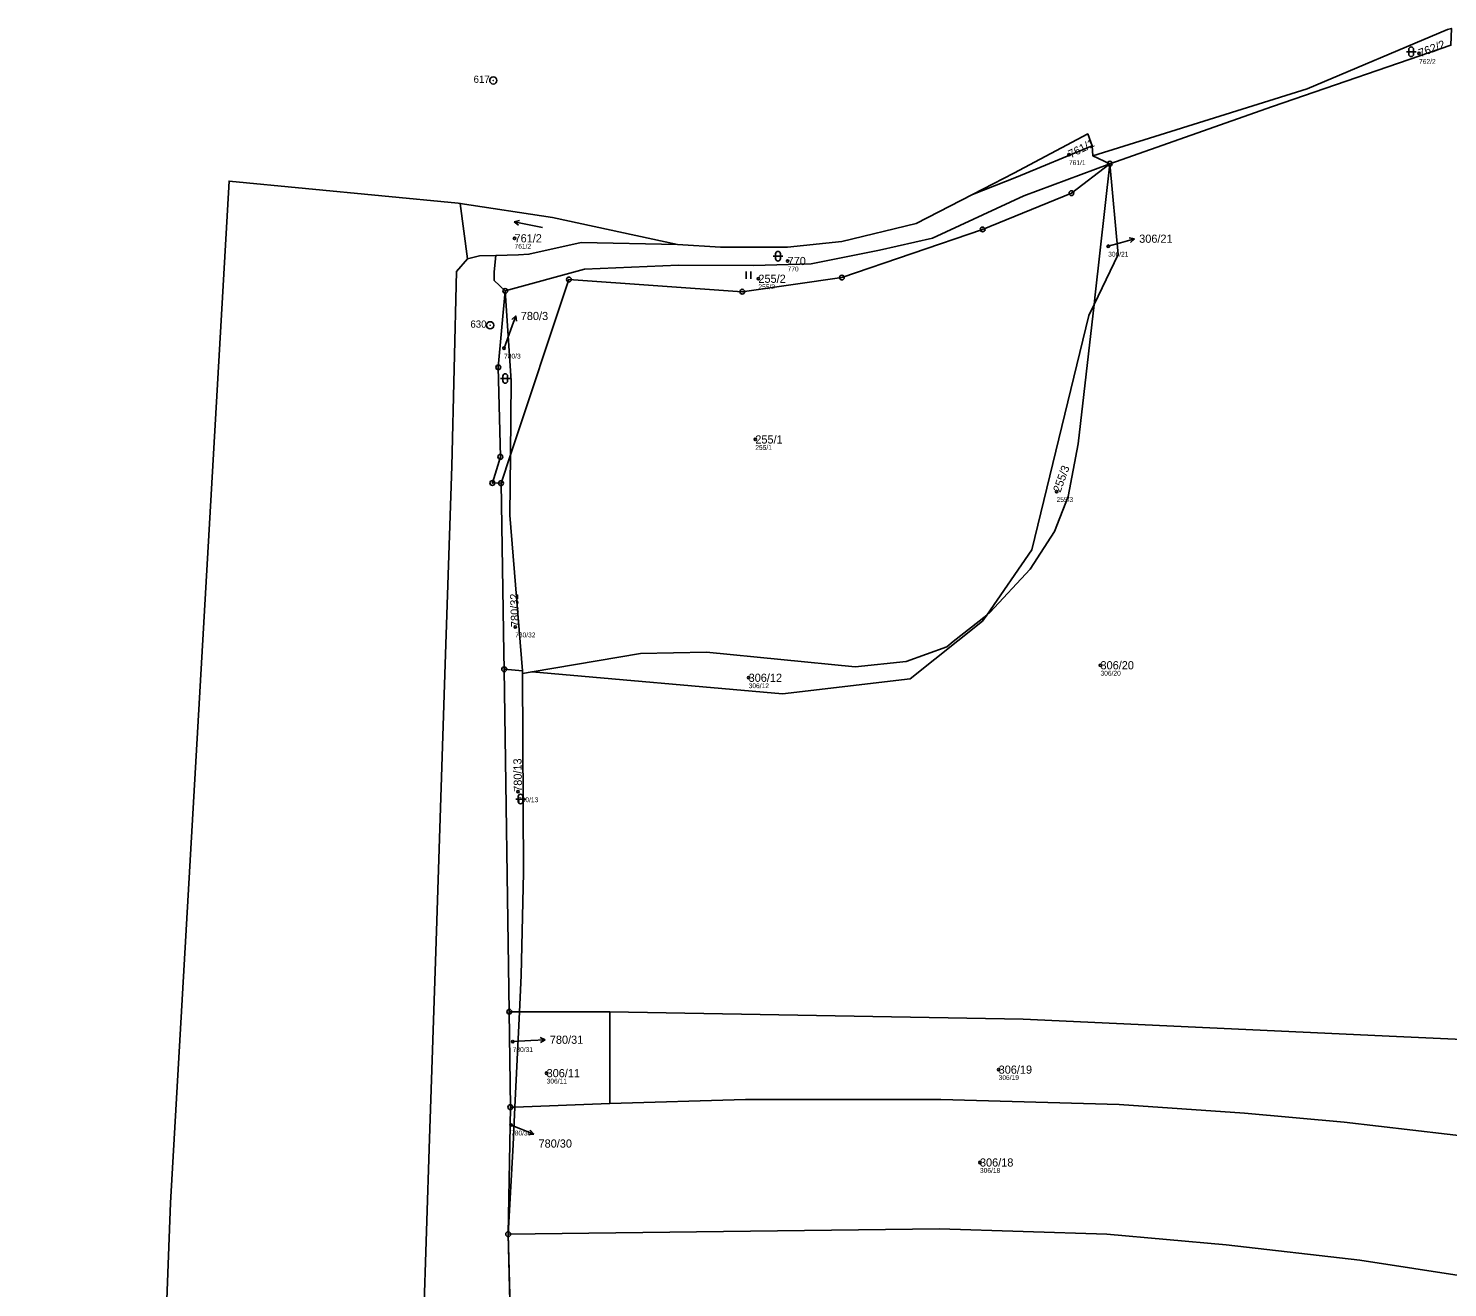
# Model space of a CAD drawing. Extents: x -732749 to -730903, y -1025757 to -1023435.
# Drawn here: x -732690.7 to -732395.3, y -1023970 to -1023707.8 of the extents above; entities that cross this region are included whole.
import ezdxf

# ---------------------------------------------------------------- set-up
doc = ezdxf.new("R2010")
doc.units = 0
for name, color, linetype in [('Definiční body', 7, 'Continuous'), ('Hranice parcel', 7, 'Continuous'), ('Parcelní čísla', 7, 'Continuous'), ('Polygon ku', 7, 'Continuous'), ('Polygon parcely', 7, 'Continuous'), ('Pop  PČ popisy', 7, 'Continuous'), ('Značky bodu BP', 7, 'Continuous'), ('Značky kultur', 7, 'Continuous')]:
    doc.layers.add(name, color=color, linetype=linetype)

msp = doc.modelspace()

# ---------------------------------------------------------------- linework, layer by layer
at = {"layer": 'Definiční body'}
for centre in [(-732401.22, -1023713.06), (-732474.09, -1023734.14), (-732589.5, -1023751.55), (-732465.93, -1023753.19), (-732532.66, -1023756.28), (-732538.74, -1023759.97), (-732591.67, -1023774.42), (-732539.38, -1023793.43), (-732476.68, -1023804.29), (-732589.36, -1023832.47), (-732467.53, -1023840.44), (-732540.77, -1023843.05), (-732588.78, -1023866.79), (-732589.88, -1023918.8), (-732582.82, -1023925.37), (-732488.73, -1023924.64), (-732590.22, -1023936.18), (-732492.62, -1023943.97)]:
    msp.add_circle(centre, 0.25, dxfattribs=at)
at = {"layer": 'Hranice parcel'}
for p, q in [((-732395.3, -1023708.1), (-732394.5, -1023707.84)), ((-732424.5, -1023720.4), (-732395.3, -1023708.1)), ((-732456.21, -1023730.35), (-732424.5, -1023720.4)), ((-732485.6, -1023738), (-732470.2, -1023729.8)), ((-732470.2, -1023729.8), (-732469.3, -1023732.3)), ((-732469.1, -1023734.4), (-732456.21, -1023730.35)), ((-732469.3, -1023732.3), (-732469.1, -1023734.4)), ((-732465.6, -1023736.01), (-732469.1, -1023734.4)), ((-732468.64, -1023763.34), (-732465.6, -1023736.01)), ((-732648.93, -1023739.64), (-732601.2, -1023744.26)), ((-732494.15, -1023742.42), (-732485.6, -1023738)), ((-732601.2, -1023744.26), (-732600.8, -1023744.3)), ((-732600.8, -1023744.3), (-732581.6, -1023747.2)), ((-732599.31, -1023755.8), (-732600.8, -1023744.3)), ((-732581.6, -1023747.2), (-732555.56, -1023752.87)), ((-732555.56, -1023752.87), (-732546.6, -1023753.4)), ((-732546.6, -1023753.4), (-732532.7, -1023753.4)), ((-732468.86, -1023765.32), (-732468.64, -1023763.34)), ((-732472.16, -1023794.34), (-732468.86, -1023765.32)), ((-732592.31, -1023802.54), (-732590.34, -1023796.62)), ((-732587.87, -1023841.62), (-732591.66, -1023841.28)), ((-732590.59, -1023912.58), (-732591.66, -1023841.28)), ((-732587.87, -1023841.62), (-732587.83, -1023842.13)), ((-732587.83, -1023842.13), (-732585.83, -1023841.8)), ((-732588.49, -1023912.58), (-732588.13, -1023905.01)), ((-732590.59, -1023912.58), (-732588.49, -1023912.58)), ((-732590.37, -1023932.46), (-732590.59, -1023912.58)), ((-732588.49, -1023912.58), (-732589.42, -1023932.42)), ((-732569.68, -1023912.58), (-732588.49, -1023912.58)), ((-732569.68, -1023931.69), (-732569.68, -1023912.58)), ((-732589.42, -1023932.42), (-732569.68, -1023931.69)), ((-732590.82, -1023958.89), (-732590.37, -1023932.46)), ((-732589.42, -1023932.42), (-732590.37, -1023932.46)), ((-732590.11, -1023986.94), (-732590.82, -1023958.89))]:
    msp.add_line(p, q, dxfattribs=at)
for points in [[(-732465.6, -1023736.01), (-732431.75, -1023724.14), (-732394.61, -1023711.36)], [(-732494.15, -1023742.42), (-732485.01, -1023738.79), (-732469.3, -1023732.3)], [(-732591.43, -1023762.51), (-732574.91, -1023757.96), (-732555.4, -1023757.14), (-732539.66, -1023757.19), (-732527.79, -1023756.89), (-732513.55, -1023754.02), (-732502.53, -1023751.55), (-732483.48, -1023742.71), (-732465.6, -1023736.01)], [(-732590.34, -1023796.62), (-732578.18, -1023760.12), (-732542.09, -1023762.67), (-732521.36, -1023759.72), (-732492.07, -1023749.7), (-732473.58, -1023742.16), (-732465.6, -1023736.01)], [(-732465.6, -1023736.01), (-732463.87, -1023754.89), (-732468.86, -1023765.32)], [(-732648.93, -1023739.64), (-732661.12, -1023952.4), (-732662.9, -1024000), (-732667.74, -1024129.74), (-732673.85, -1024325.98), (-732685.48, -1024460.22), (-732686.81, -1024500), (-732690.69, -1024615.98), (-732686.86, -1024774.73)], [(-732532.7, -1023753.4), (-732521.4, -1023752.2), (-732505.9, -1023748.5), (-732494.15, -1023742.42)], [(-732599.31, -1023755.8), (-732596.79, -1023755.17), (-732593.37, -1023755.1)], [(-732593.37, -1023755.1), (-732593.72, -1023758.55), (-732593.74, -1023760.33), (-732591.43, -1023762.51)], [(-732593.37, -1023755.1), (-732588.68, -1023755), (-732586.5, -1023754.88), (-732575.6, -1023752.43), (-732555.56, -1023752.87)], [(-732617.19, -1024235.86), (-732615.8, -1024205.62), (-732614.56, -1024169.4), (-732614.14, -1024169.15), (-732614.24, -1024168.12), (-732614.5, -1024167.83), (-732612.93, -1024122.07), (-732611.04, -1024072.99), (-732609.95, -1024027.28), (-732608.42, -1023977.58), (-732607.2, -1023938.98), (-732605.88, -1023900.02), (-732603.94, -1023840.25), (-732602.57, -1023798.98), (-732601.55, -1023758.49), (-732599.31, -1023755.8)], [(-732591.43, -1023762.51), (-732592.88, -1023778.41), (-732592.45, -1023797.05), (-732594.12, -1023802.49), (-732592.31, -1023802.54)], [(-732591.43, -1023762.51), (-732590.18, -1023781.19), (-732590.34, -1023796.62)], [(-732491.21, -1023829.99), (-732481.82, -1023816.42), (-732469.98, -1023767.65), (-732468.86, -1023765.32)], [(-732491.21, -1023829.99), (-732490.56, -1023829.48), (-732482.19, -1023820.42), (-732477.12, -1023812.58), (-732474.24, -1023805.31), (-732472.16, -1023794.34)], [(-732590.34, -1023796.62), (-732590.47, -1023809.19), (-732587.87, -1023841.62)], [(-732591.66, -1023841.28), (-732591.72, -1023837.85), (-732592.31, -1023802.54)], [(-732585.83, -1023841.8), (-732563.3, -1023838.02), (-732549.57, -1023837.69), (-732518.57, -1023840.78), (-732507.98, -1023839.67), (-732499.49, -1023836.6), (-732498.19, -1023835.47), (-732491.21, -1023829.99)], [(-732585.83, -1023841.8), (-732533.71, -1023846.4), (-732507.15, -1023843.25), (-732492.09, -1023831.26), (-732491.21, -1023829.99)], [(-732588.13, -1023905.01), (-732587.63, -1023883.6), (-732587.83, -1023842.13)], [(-732376.91, -1023919.04), (-732405.94, -1023917.75), (-732483.66, -1023914.13), (-732569.68, -1023912.58)], [(-732373.94, -1023940.55), (-732416.8, -1023935.61), (-732437.56, -1023933.71), (-732463.66, -1023931.93), (-732500.75, -1023930.86), (-732541.45, -1023930.86), (-732569.68, -1023931.69)], [(-732589.42, -1023932.42), (-732589.79, -1023940.27), (-732590.82, -1023958.89)], [(-732379.83, -1023969.48), (-732413.56, -1023964.28), (-732441.37, -1023961.13), (-732466.21, -1023958.9), (-732501.05, -1023957.79), (-732540.38, -1023958.25), (-732590.82, -1023958.89)]]:
    msp.add_lwpolyline(points, dxfattribs=at)
at = {"layer": 'Polygon ku'}
msp.add_lwpolyline([(-732394.5, -1023707.84), (-732395.3, -1023708.1), (-732424.5, -1023720.4), (-732456.21, -1023730.35), (-732469.1, -1023734.4), (-732469.3, -1023732.3), (-732470.2, -1023729.8), (-732485.6, -1023738), (-732494.15, -1023742.42), (-732505.9, -1023748.5), (-732521.4, -1023752.2), (-732532.7, -1023753.4), (-732546.6, -1023753.4), (-732555.56, -1023752.87), (-732581.6, -1023747.2), (-732600.8, -1023744.3), (-732601.2, -1023744.26), (-732648.93, -1023739.64), (-732661.12, -1023952.4), (-732662.9, -1024000), (-732667.74, -1024129.74), (-732673.85, -1024325.98)], dxfattribs=at)
at = {"layer": 'Polygon parcely'}
for points in [[(-732395.3, -1023708.1), (-732424.5, -1023720.4), (-732456.21, -1023730.35), (-732469.1, -1023734.4), (-732465.6, -1023736.01), (-732431.75, -1023724.14), (-732394.61, -1023711.36), (-732394.5, -1023707.84)], [(-732469.3, -1023732.3), (-732470.2, -1023729.8), (-732485.6, -1023738), (-732494.15, -1023742.42), (-732485.01, -1023738.79)], [(-732465.6, -1023736.01), (-732469.1, -1023734.4), (-732469.3, -1023732.3), (-732485.01, -1023738.79), (-732494.15, -1023742.42), (-732505.9, -1023748.5), (-732521.4, -1023752.2), (-732532.7, -1023753.4), (-732546.6, -1023753.4), (-732555.56, -1023752.87), (-732575.6, -1023752.43), (-732586.5, -1023754.88), (-732588.68, -1023755), (-732593.37, -1023755.1), (-732593.72, -1023758.55), (-732593.74, -1023760.33), (-732591.43, -1023762.51), (-732574.91, -1023757.96), (-732555.4, -1023757.14), (-732539.66, -1023757.19), (-732527.79, -1023756.89), (-732513.55, -1023754.02), (-732502.53, -1023751.55), (-732483.48, -1023742.71)], [(-732465.6, -1023736.01), (-732483.48, -1023742.71), (-732502.53, -1023751.55), (-732513.55, -1023754.02), (-732527.79, -1023756.89), (-732539.66, -1023757.19), (-732555.4, -1023757.14), (-732574.91, -1023757.96), (-732591.43, -1023762.51), (-732590.18, -1023781.19), (-732590.34, -1023796.62), (-732578.18, -1023760.12), (-732542.09, -1023762.67), (-732521.36, -1023759.72), (-732492.07, -1023749.7), (-732473.58, -1023742.16)], [(-732481.82, -1023816.42), (-732469.98, -1023767.65), (-732468.86, -1023765.32), (-732468.64, -1023763.34), (-732465.6, -1023736.01), (-732473.58, -1023742.16), (-732492.07, -1023749.7), (-732521.36, -1023759.72), (-732542.09, -1023762.67), (-732578.18, -1023760.12), (-732590.34, -1023796.62), (-732590.47, -1023809.19), (-732587.87, -1023841.62), (-732587.83, -1023842.13), (-732585.83, -1023841.8), (-732563.3, -1023838.02), (-732549.57, -1023837.69), (-732518.57, -1023840.78), (-732507.98, -1023839.67), (-732499.49, -1023836.6), (-732498.19, -1023835.47), (-732491.21, -1023829.99)], [(-732468.64, -1023763.34), (-732468.86, -1023765.32), (-732463.87, -1023754.89), (-732465.6, -1023736.01)], [(-732593.37, -1023755.1), (-732588.68, -1023755), (-732586.5, -1023754.88), (-732575.6, -1023752.43), (-732555.56, -1023752.87), (-732581.6, -1023747.2), (-732600.8, -1023744.3), (-732599.31, -1023755.8), (-732596.79, -1023755.17)], [(-732594.12, -1023802.49), (-732592.31, -1023802.54), (-732590.34, -1023796.62), (-732590.18, -1023781.19), (-732591.43, -1023762.51), (-732592.88, -1023778.41), (-732592.45, -1023797.05)], [(-732474.24, -1023805.31), (-732472.16, -1023794.34), (-732468.86, -1023765.32), (-732469.98, -1023767.65), (-732481.82, -1023816.42), (-732491.21, -1023829.99), (-732490.56, -1023829.48), (-732482.19, -1023820.42), (-732477.12, -1023812.58)], [(-732590.34, -1023796.62), (-732592.31, -1023802.54), (-732591.72, -1023837.85), (-732591.66, -1023841.28), (-732587.87, -1023841.62), (-732590.47, -1023809.19)], [(-732492.09, -1023831.26), (-732491.21, -1023829.99), (-732498.19, -1023835.47), (-732499.49, -1023836.6), (-732507.98, -1023839.67), (-732518.57, -1023840.78), (-732549.57, -1023837.69), (-732563.3, -1023838.02), (-732585.83, -1023841.8), (-732533.71, -1023846.4), (-732507.15, -1023843.25)], [(-732588.49, -1023912.58), (-732588.13, -1023905.01), (-732587.63, -1023883.6), (-732587.83, -1023842.13), (-732587.87, -1023841.62), (-732591.66, -1023841.28), (-732590.59, -1023912.58)], [(-732590.59, -1023912.58), (-732590.37, -1023932.46), (-732589.42, -1023932.42), (-732588.49, -1023912.58)], [(-732569.68, -1023931.69), (-732569.68, -1023912.58), (-732588.49, -1023912.58), (-732589.42, -1023932.42)], [(-732375.06, -1023931.56), (-732376.91, -1023919.04), (-732405.94, -1023917.75), (-732483.66, -1023914.13), (-732569.68, -1023912.58), (-732569.68, -1023931.69), (-732541.45, -1023930.86), (-732500.75, -1023930.86), (-732463.66, -1023931.93), (-732437.56, -1023933.71), (-732416.8, -1023935.61), (-732373.94, -1023940.55)], [(-732373.94, -1023940.55), (-732416.8, -1023935.61), (-732437.56, -1023933.71), (-732463.66, -1023931.93), (-732500.75, -1023930.86), (-732541.45, -1023930.86), (-732569.68, -1023931.69), (-732589.42, -1023932.42), (-732589.79, -1023940.27), (-732590.82, -1023958.89), (-732540.38, -1023958.25), (-732501.05, -1023957.79), (-732466.21, -1023958.9), (-732441.37, -1023961.13), (-732413.56, -1023964.28), (-732379.83, -1023969.48)], [(-732589.42, -1023932.42), (-732590.37, -1023932.46), (-732590.82, -1023958.89), (-732589.79, -1023940.27)], [(-732590.82, -1023958.89), (-732590.11, -1023986.94), (-732507.17, -1023984.89), (-732455.95, -1023987.8), (-732420.98, -1023992.02), (-732402.85, -1023995.16), (-732387.19, -1023998.78), (-732383.18, -1023990.08), (-732379.83, -1023969.48), (-732413.56, -1023964.28), (-732441.37, -1023961.13), (-732466.21, -1023958.9), (-732501.05, -1023957.79), (-732540.38, -1023958.25)]]:
    msp.add_lwpolyline(points, close=True, dxfattribs=at)
for points in [[(-732394.61, -1023711.36), (-732431.75, -1023724.14), (-732465.6, -1023736.01), (-732463.87, -1023754.89), (-732468.86, -1023765.32), (-732472.16, -1023794.34), (-732474.24, -1023805.31), (-732477.12, -1023812.58), (-732482.19, -1023820.42), (-732490.56, -1023829.48), (-732491.21, -1023829.99), (-732492.09, -1023831.26), (-732507.15, -1023843.25), (-732533.71, -1023846.4), (-732585.83, -1023841.8), (-732587.83, -1023842.13), (-732587.63, -1023883.6), (-732588.13, -1023905.01), (-732588.49, -1023912.58), (-732569.68, -1023912.58), (-732483.66, -1023914.13), (-732405.94, -1023917.75), (-732376.91, -1023919.04)], [(-732617.19, -1024235.86), (-732615.8, -1024205.62), (-732614.56, -1024169.4), (-732614.14, -1024169.15), (-732614.24, -1024168.12), (-732614.5, -1024167.83), (-732612.93, -1024122.07), (-732611.04, -1024072.99), (-732609.95, -1024027.28), (-732608.42, -1023977.58), (-732607.2, -1023938.98), (-732605.88, -1023900.02), (-732603.94, -1023840.25), (-732602.57, -1023798.98), (-732601.55, -1023758.49), (-732599.31, -1023755.8), (-732600.8, -1023744.3), (-732601.2, -1023744.26), (-732648.93, -1023739.64), (-732661.12, -1023952.4), (-732662.9, -1024000), (-732667.74, -1024129.74), (-732673.85, -1024325.98)], [(-732590.11, -1023986.94), (-732590.82, -1023958.89), (-732590.37, -1023932.46), (-732590.59, -1023912.58), (-732591.66, -1023841.28), (-732591.72, -1023837.85), (-732592.31, -1023802.54), (-732594.12, -1023802.49), (-732592.45, -1023797.05), (-732592.88, -1023778.41), (-732591.43, -1023762.51), (-732593.74, -1023760.33), (-732593.72, -1023758.55), (-732593.37, -1023755.1), (-732596.79, -1023755.17), (-732599.31, -1023755.8), (-732601.55, -1023758.49), (-732602.57, -1023798.98), (-732603.94, -1023840.25), (-732605.88, -1023900.02), (-732607.2, -1023938.98), (-732608.42, -1023977.58)]]:
    msp.add_lwpolyline(points, dxfattribs=at)
at = {"layer": 'Pop  PČ popisy'}
for p, q in [((-732463.36, -1023752.46), (-732460.47, -1023751.63)), ((-732460.47, -1023751.63), (-732461.58, -1023751.43)), ((-732460.47, -1023751.63), (-732461.3, -1023752.39)), ((-732465.93, -1023753.19), (-732463.36, -1023752.46)), ((-732590.24, -1023770.53), (-732589.21, -1023767.71)), ((-732589.21, -1023767.71), (-732590.03, -1023768.48)), ((-732589.21, -1023767.71), (-732589.09, -1023768.82)), ((-732591.67, -1023774.42), (-732590.24, -1023770.53)), ((-732589.88, -1023918.8), (-732586.14, -1023918.58)), ((-732586.14, -1023918.58), (-732583.14, -1023918.42)), ((-732583.14, -1023918.42), (-732584.17, -1023917.97)), ((-732583.14, -1023918.42), (-732584.12, -1023918.97)), ((-732590.22, -1023936.18), (-732588.29, -1023936.94)), ((-732588.29, -1023936.94), (-732585.51, -1023938.06)), ((-732585.51, -1023938.06), (-732586.62, -1023938.15)), ((-732585.51, -1023938.06), (-732586.25, -1023937.22))]:
    msp.add_line(p, q, dxfattribs=at)
at = {"layer": 'Značky bodu BP'}
for centre, radius in [((-732593.92, -1023718.68), 0.75), ((-732593.92, -1023718.68), 0.03), ((-732465.6, -1023736.01), 0.5), ((-732465.6, -1023736.01), 0.0303), ((-732473.58, -1023742.16), 0.5), ((-732473.58, -1023742.16), 0.0303), ((-732492.07, -1023749.7), 0.5), ((-732492.07, -1023749.7), 0.0303), ((-732578.18, -1023760.12), 0.5), ((-732578.18, -1023760.12), 0.0303), ((-732521.36, -1023759.72), 0.5), ((-732521.36, -1023759.72), 0.0303), ((-732591.43, -1023762.51), 0.5), ((-732591.43, -1023762.51), 0.0303), ((-732542.09, -1023762.67), 0.5), ((-732542.09, -1023762.67), 0.0303), ((-732594.58, -1023769.66), 0.75), ((-732594.58, -1023769.66), 0.03), ((-732592.88, -1023778.41), 0.5), ((-732592.88, -1023778.41), 0.0303), ((-732592.45, -1023797.05), 0.5), ((-732592.45, -1023797.05), 0.0303), ((-732594.12, -1023802.49), 0.5), ((-732592.31, -1023802.54), 0.5), ((-732594.12, -1023802.49), 0.0303), ((-732592.31, -1023802.54), 0.0303), ((-732591.66, -1023841.28), 0.5), ((-732591.66, -1023841.28), 0.0303), ((-732590.59, -1023912.58), 0.5), ((-732590.59, -1023912.58), 0.0303), ((-732590.37, -1023932.46), 0.5), ((-732590.37, -1023932.46), 0.0303), ((-732590.82, -1023958.89), 0.5), ((-732590.82, -1023958.89), 0.0303)]:
    msp.add_circle(centre, radius, dxfattribs=at)
at = {"layer": 'Značky kultur'}
for p, q in [((-732403.86, -1023712.71), (-732401.86, -1023712.71)), ((-732403.36, -1023712.21), (-732403.36, -1023713.21)), ((-732402.36, -1023713.21), (-732402.36, -1023712.21)), ((-732589.55, -1023748.13), (-732588.49, -1023747.82)), ((-732583.66, -1023749.27), (-732589.55, -1023748.13)), ((-732589.55, -1023748.13), (-732588.69, -1023748.81)), ((-732535.16, -1023754.78), (-732535.16, -1023755.78)), ((-732534.16, -1023755.78), (-732534.16, -1023754.78)), ((-732535.66, -1023755.28), (-732533.66, -1023755.28)), ((-732541.3, -1023759.99), (-732541.3, -1023758.49)), ((-732540.3, -1023759.99), (-732540.3, -1023758.49)), ((-732592.43, -1023780.74), (-732590.43, -1023780.74)), ((-732591.93, -1023780.24), (-732591.93, -1023781.24)), ((-732590.93, -1023781.24), (-732590.93, -1023780.24)), ((-732589.24, -1023868.29), (-732587.24, -1023868.29)), ((-732588.74, -1023867.79), (-732588.74, -1023868.79)), ((-732587.74, -1023868.79), (-732587.74, -1023867.79))]:
    msp.add_line(p, q, dxfattribs=at)
for centre, start, end in [((-732402.86, -1023712.21), 0, 180), ((-732402.86, -1023713.21), 180, 359.9879), ((-732534.66, -1023754.78), 0, 180), ((-732534.66, -1023755.78), 180, 359.9879), ((-732591.43, -1023780.24), 0, 180), ((-732591.43, -1023781.24), 180, 359.9879), ((-732588.24, -1023867.79), 0, 180), ((-732588.24, -1023868.79), 180, 359.9879)]:
    msp.add_arc(centre, 0.5, start, end, dxfattribs=at)

# ---------------------------------------------------------------- texts
at = {"layer": 'Definiční body'}
for s, p in [('762/2', (-732401.22, -1023715.22)), ('761/1', (-732474.09, -1023736.3)), ('761/2', (-732589.5, -1023753.71)), ('306/21', (-732465.93, -1023755.35)), ('770', (-732532.66, -1023758.44)), ('255/2', (-732538.74, -1023762.13)), ('780/3', (-732591.67, -1023776.58)), ('255/1', (-732539.38, -1023795.59)), ('255/3', (-732476.68, -1023806.45)), ('780/32', (-732589.36, -1023834.63)), ('306/20', (-732467.53, -1023842.6)), ('306/12', (-732540.77, -1023845.21)), ('780/13', (-732588.78, -1023868.95)), ('780/31', (-732589.88, -1023920.96)), ('306/11', (-732582.82, -1023927.53)), ('306/19', (-732488.73, -1023926.8)), ('780/30', (-732590.22, -1023938.34)), ('306/18', (-732492.62, -1023946.13))]:
    msp.add_text(s, height=1, dxfattribs=at).set_placement(p)
at = {"layer": 'Parcelní čísla'}
for s, rotation, p in [('762/2', 21, (-732400.92, -1023713.85)), ('761/1', 27, (-732473.7, -1023734.9)), ('255/3', 70, (-732475.88, -1023804.58)), ('780/32', 92, (-732588.51, -1023832.44)), ('780/13', 91, (-732587.93, -1023866.78))]:
    msp.add_text(s, height=1.7, rotation=rotation, dxfattribs=at).set_placement(p)
for s, p in [('761/2', (-732589.5, -1023752.4)), ('306/21', (-732459.48, -1023752.48)), ('770', (-732532.66, -1023757.13)), ('255/2', (-732538.74, -1023760.82)), ('780/3', (-732588.2, -1023768.57)), ('255/1', (-732539.38, -1023794.28)), ('306/20', (-732467.53, -1023841.29)), ('306/12', (-732540.77, -1023843.9)), ('780/31', (-732582.15, -1023919.26)), ('306/11', (-732582.82, -1023926.22)), ('306/19', (-732488.73, -1023925.49)), ('780/30', (-732584.5, -1023940.87)), ('306/18', (-732492.62, -1023944.82))]:
    msp.add_text(s, height=1.7, dxfattribs=at).set_placement(p)
at = {"layer": 'Značky bodu BP'}
for s, p in [('617', (-732598.02, -1023719.18)), ('630', (-732598.68, -1023770.16))]:
    msp.add_text(s, height=1.5, dxfattribs=at).set_placement(p)

doc.saveas('drawing.dxf')
